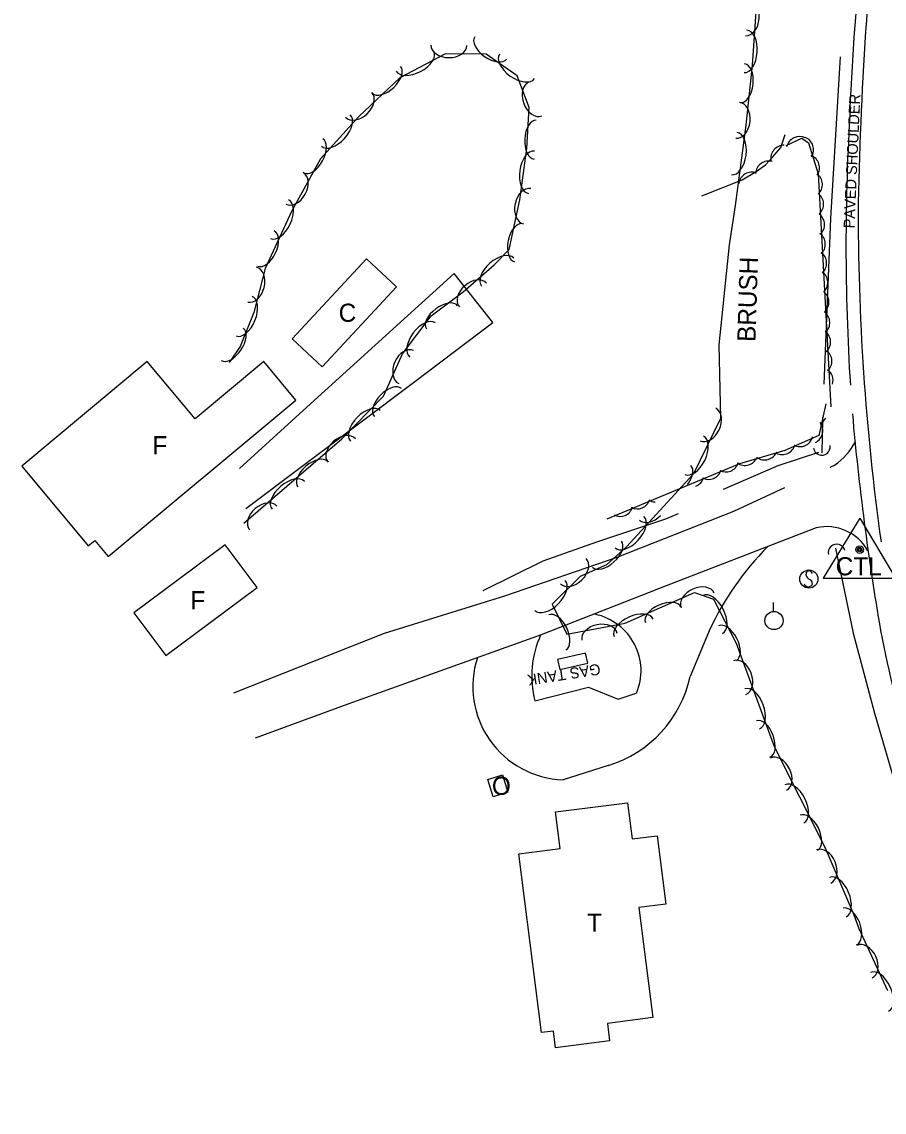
# Model space of a CAD drawing. Extents: x 954793 to 988390, y 1867850 to 1924428.
# Drawn here: x 954793 to 955030.2, y 1923936.3 to 1924236.4 of the extents above; entities that cross this region are included whole.
import ezdxf

# ---------------------------------------------------------------- set-up
doc = ezdxf.new("R2010")
doc.units = 0
for name, color, linetype in [('S_BUILDING', 7, 'Continuous'), ('S_BUILDING_ANNOT', 7, 'Continuous'), ('S_CROSS_DRAIN', 7, 'Continuous'), ('S_DRIVEWAY', 7, 'Continuous'), ('S_EDGE_PAVEMENT', 7, 'Continuous'), ('S_GRAVEL_ROAD', 7, 'Continuous'), ('S_PRIMARY_CTL', 7, 'Continuous'), ('S_SHOULDER', 7, 'Continuous'), ('S_SHOULDER_ANNOT', 7, 'Continuous'), ('S_SIGN', 7, 'Continuous'), ('S_STREAM', 7, 'Continuous'), ('S_TANK', 7, 'Continuous'), ('S_TANK_ANNOT', 7, 'Continuous'), ('S_TREE', 7, 'Continuous'), ('S_TREE_ANNOT', 7, 'Continuous'), ('S_UTILITY_POLE', 7, 'Continuous')]:
    doc.layers.add(name, color=color, linetype=linetype)

msp = doc.modelspace()

# ---------------------------------------------------------------- linework, layer by layer
at = {"layer": 'S_BUILDING'}
for points in [[(954875.66, 1924141.47), (954896.1, 1924163.48), (954887.81, 1924171.19), (954867.36, 1924149.18)], [(954816.79, 1924089.23), (954868.42, 1924132.27), (954859.58, 1924142.87), (954840.68, 1924127.1), (954827.52, 1924142.88), (954793.04, 1924114.14), (954811.33, 1924092.2), (954813.09, 1924093.67)], [(954832.67, 1924061.97), (954857.77, 1924080.69), (954848.98, 1924092.47), (954823.89, 1924073.75)], [(954925.22, 1924029.19), (954926.73, 1924024.39), (954922.68, 1924023.11), (954921.17, 1924027.92)], [(954936, 1923958.24), (954929.7, 1924007.48), (954941.08, 1924008.94), (954939.8, 1924018.96), (954959.61, 1924021.49), (954960.88, 1924011.55), (954967.74, 1924012.43), (954970.14, 1923993.61), (954962.69, 1923992.66), (954966.56, 1923962.37), (954954.07, 1923960.77), (954954.69, 1923955.94), (954939.84, 1923954.04), (954939.25, 1923958.65)]]:
    msp.add_lwpolyline(points, close=True, dxfattribs=at)
at = {"layer": 'S_CROSS_DRAIN'}
for centre, start, end in [((955013.04, 1924119.43), 188.4688, 8.798), ((955017.14, 1924090.35), 13.5853, 193.9145)]:
    msp.add_arc(centre, 2.3, start, end, dxfattribs=at)
at = {"layer": 'S_DRIVEWAY'}
for points in [[(954854.61, 1924102.49), (954901.15, 1924137.44), (954922.57, 1924153.66), (954911.91, 1924167.11), (954872.4, 1924131.27), (954852.93, 1924113.43)], [(954982.09, 1924068.78), (954976.86, 1924056.24)], [(954934.09, 1924049.5), (954948.87, 1924053.27), (954957.08, 1924049.96), (954962.04, 1924051.61)], [(954954.31, 1924031.73), (954941.88, 1924027.82)]]:
    msp.add_lwpolyline(points, dxfattribs=at)
for centre, major_axis, ratio, start_param, end_param in [((955055.26, 1924038.22), (-74.02, -32.44), 0.96504, 5.102093, 5.456663), ((954947.49, 1924057.99), (14.13, -7.27), 0.987624, 0.063004, 1.835527), ((954957.68, 1924054.88), (7.79, -25.44), 0.909076, 3.935168, 4.646203), ((954942.67, 1924053.36), (21.3, -14.24), 0.99625, 3.413398, 5.269092), ((954944.15, 1924063.73), (23.77, -23.8), 0.991886, 5.802501, 6.847731)]:
    msp.add_ellipse(centre, major_axis=major_axis, ratio=ratio, start_param=start_param, end_param=end_param, dxfattribs=at)
at = {"layer": 'S_EDGE_PAVEMENT'}
for centre, major_axis, ratio, start_param, end_param in [((955969.51, 1924168.68), (1.81, -954.11), 0.992129, 4.586337, 4.691656), ((955673.88, 1924182.79), (253.45, -600.43), 0.998347, 4.307605, 4.451419)]:
    msp.add_ellipse(centre, major_axis=major_axis, ratio=ratio, start_param=start_param, end_param=end_param, dxfattribs=at)
at = {"layer": 'S_GRAVEL_ROAD'}
for points in [[(955015.34, 1924113.85), (955016.53, 1924114.37)], [(954851.33, 1924051.76), (954892.76, 1924068.17), (954925.92, 1924078.41), (954956.81, 1924089.06), (954988.87, 1924101.72), (955002.88, 1924108.23)], [(955011.53, 1924097.15), (954970.24, 1924081.22), (954935.86, 1924067.73), (954882.74, 1924048.62), (954857.24, 1924039.3)]]:
    msp.add_lwpolyline(points, dxfattribs=at)
for centre, major_axis, ratio, start_param, end_param in [((955007.07, 1924128.35), (16.02, 5.53), 0.995265, 4.974029, 5.495889), ((955014.34, 1924084.36), (7.16, 11), 0.996926, 5.806712, 7.077977)]:
    msp.add_ellipse(centre, major_axis=major_axis, ratio=ratio, start_param=start_param, end_param=end_param, dxfattribs=at)
at = {"layer": 'S_PRIMARY_CTL'}
for p, q in [((955023.47, 1924099.85), (955013.44, 1924083.33)), ((955023.47, 1924099.85), (955033.29, 1924083.33)), ((955013.44, 1924083.33), (955033.29, 1924083.33))]:
    msp.add_line(p, q, dxfattribs=at)
for radius in [1.04, 0.609, 0.344]:
    msp.add_circle((955023.47, 1924091.15), radius, dxfattribs=at)
at = {"layer": 'S_SHOULDER'}
msp.add_lwpolyline([(955020.89, 1924212.96), (955021.98, 1924232.05), (955026.42, 1924286.48)], dxfattribs=at)
for centre, major_axis, ratio, start_param, end_param in [((955622.18, 1924175.1), (-192.05, -571.64), 0.998999, 4.973369, 5.100446), ((955739.12, 1924192.33), (-5.3, -723.85), 0.995287, 4.807938, 4.890996), ((955529.19, 1924167.79), (172.06, -480.18), 0.999189, 4.563644, 4.707122)]:
    msp.add_ellipse(centre, major_axis=major_axis, ratio=ratio, start_param=start_param, end_param=end_param, dxfattribs=at)
at = {"layer": 'S_SIGN'}
msp.add_circle((955009.49, 1924083.06), 2.49, dxfattribs=at)
for centre, radius, start, end in [((955010.17, 1924084.38), 1.5, 167.1196, 241.9813), ((955009.56, 1924084.32), 0.95, 16.5258, 156.8957), ((955009.34, 1924082.23), 1.28, 204.641, 335.359), ((955009.08, 1924081.71), 1.4, 358.6529, 73.7063)]:
    msp.add_arc(centre, radius, start, end, dxfattribs=at)
at = {"layer": 'S_STREAM'}
for points in [[(955018.07, 1924226.76), (955015.47, 1924182.3), (955013.62, 1924136.69)], [(955013.25, 1924127.56), (955013.22, 1924126.94), (955013.05, 1924117.75)], [(955012.14, 1924117.9), (955000.93, 1924114.17), (954985.95, 1924107.73)], [(954973.57, 1924101.01), (954970.09, 1924099.5), (954951.05, 1924093.18), (954936.32, 1924087.96), (954919.83, 1924079.85)], [(955016.81, 1924091.54), (955021.68, 1924068.16), (955027.55, 1924046.15), (955033.9, 1924024.53), (955041.1, 1924002.14), (955048.19, 1923975.84), (955052.06, 1923961.97), (955054.68, 1923951.37), (955056.31, 1923936.35)]]:
    msp.add_lwpolyline(points, dxfattribs=at)
at = {"layer": 'S_TANK'}
msp.add_lwpolyline([(954941, 1924058.12), (954948.71, 1924059.86), (954948.08, 1924062.64), (954940.37, 1924060.91)], close=True, dxfattribs=at)
at = {"layer": 'S_TREE'}
for points in [[(954995.48, 1924247.2), (954993.92, 1924224.43), (954992.19, 1924207.96), (954989.25, 1924185.8), (954987.53, 1924175.04), (954984.74, 1924147.49), (954985.22, 1924127.26), (954977.8, 1924111.99), (954959.38, 1924091.93), (954953.87, 1924086.96), (954946.57, 1924083.74), (954938.92, 1924076.16), (954942.9, 1924067.84), (954959, 1924070.94), (954978.01, 1924079.36), (954983.29, 1924077.5), (954989.49, 1924065.41), (954999.96, 1924036.99), (955013.89, 1924009.28), (955021.84, 1923990.61), (955023.21, 1923986.88), (955031.15, 1923969.79)], [(954854.14, 1924098.44), (954881.07, 1924121.6), (954892.5, 1924133.41), (954897.74, 1924145), (954905.59, 1924155.49), (954914.42, 1924162.04), (954922.92, 1924169.47), (954927.08, 1924173.76), (954929.97, 1924187.37), (954931.97, 1924201.54), (954932.6, 1924212.76), (954929.25, 1924221.51), (954920.72, 1924227.49), (954909.58, 1924227.56), (954897.03, 1924220.99), (954885.76, 1924210.33), (954875.18, 1924198.66), (954867.23, 1924184.18), (954859.98, 1924168.48), (954856.87, 1924156.38), (954853.08, 1924147.08), (954850.07, 1924142.63)], [(954980.08, 1924188.54), (954991.16, 1924192.88), (954995.04, 1924195.22), (954997.55, 1924197.01), (954999.57, 1924199.22), (955001.77, 1924201.81), (955002.96, 1924205.4)], [(955003.23, 1924202.37), (955007.52, 1924204.38), (955009.41, 1924203.12), (955012.08, 1924194.54), (955015.53, 1924130.47)], [(955014.19, 1924131.25), (955012.19, 1924122.52), (955002.88, 1924118.38), (954990.37, 1924114.74), (954953.96, 1924099.53)]]:
    msp.add_lwpolyline(points, dxfattribs=at)
for centre, start, end in [((955006.92, 1924201.15), 64.2886, 165.8855), ((955007.14, 1924201.21), 326.4459, 68.0428), ((955002.65, 1924198.79), 88.7217, 190.3186), ((955008.78, 1924196.19), 326.4459, 68.0428), ((954998.45, 1924194.42), 74.6768, 176.2738), ((954993.85, 1924191.4), 70.2471, 171.844), ((955009.6, 1924191.65), 312.2915, 53.8884), ((955009.89, 1924186.21), 312.2915, 53.8884), ((955010.16, 1924180.57), 312.2915, 53.8884), ((955010.38, 1924175.24), 312.2915, 53.8884), ((955010.74, 1924169.97), 312.2915, 53.8884), ((955011.06, 1924164.68), 312.2915, 53.8884), ((955011.35, 1924159.24), 312.2915, 53.8884), ((955011.62, 1924153.6), 312.2915, 53.8884), ((955011.83, 1924148.27), 312.2915, 53.8884), ((955012.19, 1924143), 312.2915, 53.8884), ((955012.51, 1924137.71), 343.7758, 53.8884)]:
    msp.add_arc(centre, 3.64, start, end, dxfattribs=at)
for centre, major_axis, ratio, start_param, end_param in [((954992.43, 1924237.5), (0.34, 4.94), 0.685311, 3.141593, 6.283185), ((954921.98, 1924229.2), (4.38, -3.07), 0.540699, 3.141593, 6.283185), ((954992.06, 1924228.25), (0.4, 5.85), 0.55008, 3.141593, 6.283185), ((954910.49, 1924229.93), (4.96, -0.03), 0.685311, 3.141593, 6.283185), ((954901.18, 1924225.56), (5.2, 2.72), 0.55008, 3.141593, 6.283185), ((954929.24, 1924224.11), (4.81, -3.37), 0.55008, 3.141593, 6.283185), ((954893.34, 1924220.43), (3.88, 3.67), 0.540699, 3.141593, 6.283185), ((954991.27, 1924219.5), (0.56, 5.32), 0.540699, 3.141593, 6.283185), ((954934.25, 1924215.11), (1.77, -4.63), 0.685311, 3.141593, 6.283185), ((954885.68, 1924213.53), (3.6, 3.41), 0.685311, 3.141593, 6.283185), ((954989.93, 1924209.28), (0.52, 4.93), 0.685311, 3.141593, 6.283185), ((954879.41, 1924206.48), (3.94, 4.35), 0.55008, 3.141593, 6.283185), ((954934.23, 1924203.96), (-0.3, -5.34), 0.540699, 3.141593, 6.283185), ((954989.01, 1924200.12), (0.77, 5.82), 0.55008, 3.141593, 6.283185), ((954873.21, 1924199.48), (2.57, 4.69), 0.540699, 3.141593, 6.283185), ((954933.19, 1924194.98), (-0.82, -5.81), 0.55008, 3.141593, 6.283185), ((954868.02, 1924190.57), (2.38, 4.34), 0.685311, 3.141593, 6.283185), ((954932.04, 1924185.63), (-1.03, -4.85), 0.685311, 3.141593, 6.283185), ((954863.93, 1924182.1), (2.46, 5.33), 0.55008, 3.141593, 6.283185), ((954929.64, 1924175.6), (-1.11, -5.23), 0.540699, 3.141593, 6.283185), ((954860.21, 1924174.04), (2.24, 4.85), 0.540699, 3.141593, 6.283185), ((954923.9, 1924167.51), (-4.42, -3.86), 0.55008, 3.141593, 6.283185), ((954856.39, 1924164.08), (1.23, 4.8), 0.685311, 3.141593, 6.283185), ((954917.1, 1924161.22), (-3.73, -3.26), 0.685311, 3.141593, 6.283185), ((954854.18, 1924155.4), (2.21, 5.43), 0.55008, 3.141593, 6.283185), ((954908.59, 1924155.08), (-4.3, -3.18), 0.540699, 3.141593, 6.283185), ((954903.28, 1924148.85), (-3.51, -4.7), 0.55008, 3.141593, 6.283185), ((954850.91, 1924147.65), (3, 4.42), 0.540699, 3.141593, 6.283185), ((954898.74, 1924141.41), (-2.04, -4.52), 0.685311, 3.141593, 6.283185), ((954893.72, 1924131.61), (-3.72, -3.84), 0.540699, 3.141593, 6.283185), ((954887.55, 1924125.24), (-4.08, -4.22), 0.55008, 3.141593, 6.283185), ((954981.75, 1924125.57), (2.17, 4.46), 0.685311, 3.141593, 6.283185), ((955011.01, 1924129.08), (0.82, 3.55), 0.985459, 3.825789, 4.422038), ((955009.74, 1924123.9), (0.82, 3.55), 0.985459, 3.825789, 5.598989), ((954881.01, 1924118.4), (-3.76, -3.23), 0.685311, 3.141593, 6.283185), ((954977.94, 1924117.13), (2.57, 5.28), 0.55008, 3.141593, 6.283185), ((955007.01, 1924123.11), (3.33, 1.48), 0.994673, 3.825789, 5.598989), ((954997.3, 1924119.48), (3.5, 1.02), 0.996485, 3.825789, 5.598989), ((955002.18, 1924120.93), (3.33, 1.48), 0.994673, 3.825789, 5.598989), ((954873.03, 1924111.88), (-4.05, -3.49), 0.540699, 3.141593, 6.283185), ((954986.68, 1924116.15), (0.11, 3.64), 0.970698, 2.670036, 4.443236), ((954991.87, 1924117.94), (3.5, 1.02), 0.996485, 3.825789, 5.598989), ((954973.4, 1924110.34), (3.62, 3.94), 0.540699, 4.875024, 6.283185), ((954981.95, 1924114.09), (0.11, 3.64), 0.970698, 2.670036, 4.443236), ((954866.3, 1924106.1), (-4.45, -3.83), 0.55008, 3.141593, 6.283185), ((954977.19, 1924112.06), (0.11, 3.64), 0.970698, 3.519596, 4.443236), ((954859.45, 1924099.87), (-3.76, -3.23), 0.685311, 3.141593, 6.283185), ((954957.63, 1924103.93), (0.11, 3.64), 0.970698, 2.670036, 4.443236), ((954962.36, 1924105.99), (0.11, 3.64), 0.970698, 2.670036, 4.443236), ((954967.19, 1924107.93), (0.11, 3.64), 0.970698, 2.670036, 3.179939), ((954960.17, 1924095.93), (3.97, 4.32), 0.55008, 3.141593, 6.283185), ((954966.24, 1924102.93), (3.35, 3.65), 0.685311, 3.141593, 4.697344), ((954953.96, 1924089.9), (3.97, 3.58), 0.540699, 3.141593, 6.283185), ((954944.69, 1924085.23), (3.52, 3.49), 0.685311, 3.141593, 6.283185), ((954938.29, 1924078.53), (4.17, 4.13), 0.55008, 3.141593, 6.283185), ((954978.94, 1924077.17), (-4.53, -2.01), 0.685311, 3.141593, 6.283185), ((954983.06, 1924073.3), (-2.68, 5.22), 0.55008, 3.141593, 6.283185), ((954969.42, 1924073.23), (-4.89, -2.16), 0.540699, 3.141593, 6.283185), ((954940.3, 1924068.35), (-2.31, 4.82), 0.540699, 3.141593, 6.283185), ((954961.31, 1924069.64), (-5.37, -2.38), 0.55008, 3.141593, 6.283185), ((954951.92, 1924067.15), (-4.87, -0.94), 0.685311, 3.141593, 6.283185), ((954987.11, 1924065.41), (-2.44, 4.76), 0.540699, 3.141593, 6.283185), ((954990.44, 1924055.94), (-1.71, 4.65), 0.685311, 3.141593, 6.283185), ((954993.89, 1924047.34), (-2.03, 5.51), 0.55008, 3.141593, 6.283185), ((954996.95, 1924039.02), (-1.85, 5.02), 0.540699, 3.141593, 6.283185), ((955001.13, 1924029.35), (-2.22, 4.43), 0.685311, 3.141593, 6.283185), ((955005.52, 1924021.19), (-2.63, 5.24), 0.55008, 3.141593, 6.283185), ((955009.51, 1924013.27), (-2.4, 4.78), 0.540699, 3.141593, 6.283185), ((955013.56, 1924003.95), (-1.94, 4.56), 0.685311, 3.141593, 6.283185), ((955017.44, 1923995.54), (-2.3, 5.4), 0.55008, 3.141593, 6.283185), ((955020.75, 1923987.43), (-1.84, 5.02), 0.540699, 3.141593, 6.283185), ((955024.82, 1923977.77), (-2.09, 4.49), 0.685311, 3.141593, 6.283185), ((955028.95, 1923969.48), (-2.47, 5.32), 0.55008, 3.141593, 6.283185)]:
    msp.add_ellipse(centre, major_axis=major_axis, ratio=ratio, start_param=start_param, end_param=end_param, dxfattribs=at)
at = {"layer": 'S_UTILITY_POLE'}
msp.add_line((954999.75, 1924074.15), (954999.75, 1924076.63), dxfattribs=at)
msp.add_circle((954999.89, 1924071.63), 2.5, dxfattribs=at)

# ---------------------------------------------------------------- texts
at = {"layer": 'S_BUILDING_ANNOT'}
for s, p in [('C', (954880.18, 1924153.83)), ('F ', (954828.96, 1924117.37)), ('F ', (954839.39, 1924074.72)), ('O', (954922.32, 1924023.66)), ('T', (954948.49, 1923986.01))]:
    msp.add_text(s, height=5, dxfattribs=at).set_placement(p)
at = {"layer": 'S_PRIMARY_CTL'}
msp.add_text('CTL', height=5, rotation=360, dxfattribs=at).set_placement((955016.88, 1924084.07))
at = {"layer": 'S_SHOULDER_ANNOT'}
msp.add_text('PAVED SHOULDER', height=3.0002, rotation=87.4548, dxfattribs=at).set_placement((955022.02, 1924179.49))
at = {"layer": 'S_TANK_ANNOT'}
msp.add_text('GAS TANK', height=3, rotation=188.7354, dxfattribs=at).set_placement((954951.92, 1924059.79))
at = {"layer": 'S_TREE_ANNOT'}
msp.add_text('BRUSH', height=5, rotation=88.2018, dxfattribs=at).set_placement((954994.78, 1924148.25))

doc.saveas('drawing.dxf')
